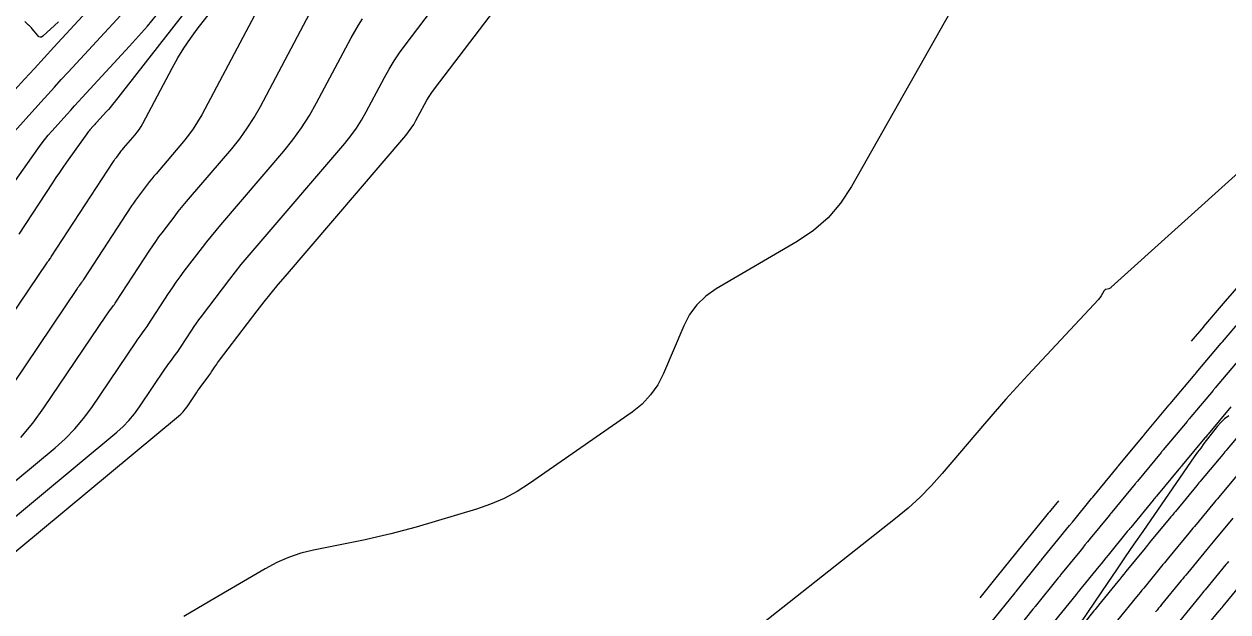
# Model space of a CAD drawing. Extents: x 1005228 to 1008882, y 1883389 to 1885754.
# Drawn here: x 1008004.6 to 1008153.4, y 1884660.1 to 1884732.7 of the extents above; entities that cross this region are included whole.
import ezdxf

# ---------------------------------------------------------------- set-up
doc = ezdxf.new("R2010")
doc.units = 0
for name, color, linetype in [('ATDIMS', 7, 'Continuous'), ('C-ANNO-NOTE', 7, 'Continuous'), ('S_BRIDGE', 7, 'Continuous'), ('TSOBSTACLE', 7, 'Continuous')]:
    doc.layers.add(name, color=color, linetype=linetype)

msp = doc.modelspace()

# ---------------------------------------------------------------- linework, layer by layer
at = {"layer": 'ATDIMS'}
for points in [[(1008165.87, 1884713.17), (1008163.51, 1884710.47), (1008163.38, 1884710.33), (1008161, 1884707.61), (1008160.6, 1884707.16), (1008160.2, 1884706.7), (1008159.8, 1884706.24), (1008159.4, 1884705.78), (1008156.93, 1884702.95), (1008156.9, 1884702.91), (1008153.66, 1884699.17), (1008153.63, 1884699.14), (1008153.09, 1884698.52), (1008153.09, 1884698.51), (1008150.4, 1884695.36), (1008150.39, 1884695.34), (1008148.87, 1884693.55)], [(1008154.99, 1884677.52), (1008152.47, 1884674.51), (1008152.3, 1884674.3), (1008152.12, 1884674.09), (1008151.95, 1884673.89), (1008151.78, 1884673.68), (1008149.28, 1884670.67), (1008149.1, 1884670.46), (1008148.93, 1884670.25), (1008148.76, 1884670.04), (1008148.58, 1884669.83), (1008146.1, 1884666.81), (1008145.93, 1884666.6), (1008145.75, 1884666.39), (1008145.58, 1884666.17), (1008145.4, 1884665.96), (1008143.02, 1884663.05), (1008142.8, 1884662.79), (1008142.58, 1884662.52), (1008142.36, 1884662.25), (1008142.14, 1884661.98), (1008139.78, 1884659.07)], [(1008132.47, 1884673.84), (1008131.52, 1884672.68), (1008131.36, 1884672.48), (1008131.2, 1884672.29), (1008131.04, 1884672.09), (1008130.88, 1884671.9), (1008128.05, 1884668.41), (1008128.04, 1884668.4), (1008124.91, 1884664.52), (1008124.9, 1884664.51), (1008122.77, 1884661.85)]]:
    msp.add_lwpolyline(points, dxfattribs=at)
at = {"layer": 'C-ANNO-NOTE'}
for points in [[(1008031.23, 1884742.89), (1008015.74, 1884723.04), (1008015.51, 1884722.76), (1008015.28, 1884722.48), (1008015.04, 1884722.21), (1008014.8, 1884721.94), (1008013.54, 1884720.57), (1008013.43, 1884720.46), (1008013.33, 1884720.34), (1008013.23, 1884720.23), (1008013.13, 1884720.12), (1008012.73, 1884719.67), (1008012.63, 1884719.55), (1008012.53, 1884719.44), (1008012.44, 1884719.32), (1008012.35, 1884719.2), (1008009.85, 1884715.67), (1008009.4, 1884715.04), (1008008.97, 1884714.41), (1008008.54, 1884713.77), (1008008.11, 1884713.13), (1008003.97, 1884706.78)], [(1008002.69, 1884718.65), (1008006.68, 1884723.11), (1008007.52, 1884724.04), (1008008.35, 1884724.96), (1008009.19, 1884725.88), (1008010.04, 1884726.8), (1008023.09, 1884740.94)], [(1008123.64, 1884742.25), (1008106.88, 1884712.66), (1008105.55, 1884710.63), (1008103.99, 1884708.82), (1008102.21, 1884707.23), (1008100.19, 1884705.88), (1008090.17, 1884700.02), (1008088.89, 1884699.13), (1008087.79, 1884698.07), (1008086.88, 1884696.85), (1008086.16, 1884695.46), (1008083.66, 1884689.58), (1008082.94, 1884688.18), (1008082.06, 1884686.92), (1008081, 1884685.8), (1008079.78, 1884684.81), (1008067.08, 1884675.97), (1008065.54, 1884674.99), (1008063.94, 1884674.13), (1008062.27, 1884673.41), (1008060.53, 1884672.82), (1008053.06, 1884670.6), (1008051.5, 1884670.16), (1008049.93, 1884669.75), (1008048.35, 1884669.37), (1008046.77, 1884669.03), (1008040.4, 1884667.74), (1008038.83, 1884667.35), (1008037.31, 1884666.84), (1008035.84, 1884666.21), (1008034.41, 1884665.45), (1008027.55, 1884661.42), (1008025.94, 1884660.48), (1008024.33, 1884659.53)], [(1007992.51, 1884681.16), (1008007.5, 1884703.34), (1008007.54, 1884703.39), (1008007.57, 1884703.45), (1008007.61, 1884703.5), (1008007.65, 1884703.55), (1008007.81, 1884703.76), (1008007.85, 1884703.82), (1008007.89, 1884703.87), (1008007.92, 1884703.92), (1008007.96, 1884703.98), (1008015.65, 1884715.75), (1008015.75, 1884715.9), (1008015.84, 1884716.04), (1008015.95, 1884716.18), (1008016.05, 1884716.32), (1008016.47, 1884716.88), (1008016.58, 1884717.01), (1008016.69, 1884717.15), (1008016.8, 1884717.29), (1008016.91, 1884717.42), (1008018.34, 1884719.08), (1008018.6, 1884719.41), (1008018.85, 1884719.75), (1008019.07, 1884720.1), (1008019.28, 1884720.47), (1008022.91, 1884727.32), (1008023.6, 1884728.57), (1008024.35, 1884729.78), (1008025.16, 1884730.96), (1008026.01, 1884732.11), (1008032.63, 1884740.59)], [(1007996.15, 1884665.81), (1008016.06, 1884682.34), (1008016.84, 1884683.04), (1008017.57, 1884683.78), (1008018.24, 1884684.58), (1008018.86, 1884685.43), (1008022.1, 1884690.22), (1008022.24, 1884690.44), (1008022.39, 1884690.65), (1008022.55, 1884690.86), (1008022.7, 1884691.07), (1008023.32, 1884691.91), (1008023.48, 1884692.12), (1008023.63, 1884692.33), (1008023.78, 1884692.55), (1008023.92, 1884692.77), (1008025.33, 1884694.93), (1008025.62, 1884695.36), (1008025.91, 1884695.78), (1008026.22, 1884696.2), (1008026.53, 1884696.62), (1008030.04, 1884701.23), (1008030.74, 1884702.13), (1008031.45, 1884703.02), (1008032.17, 1884703.9), (1008032.91, 1884704.77), (1008044.24, 1884718), (1008044.99, 1884718.93), (1008045.68, 1884719.89), (1008046.32, 1884720.89), (1008046.91, 1884721.92), (1008049.14, 1884726.14), (1008049.72, 1884727.18), (1008050.34, 1884728.19), (1008051, 1884729.18), (1008051.71, 1884730.14), (1008055.77, 1884735.46)], [(1008004.18, 1884681.66), (1008005.68, 1884683.44), (1008007.06, 1884685.34), (1008014.8, 1884696.78), (1008014.89, 1884696.92), (1008014.98, 1884697.05), (1008015.08, 1884697.18), (1008015.18, 1884697.31), (1008015.57, 1884697.84), (1008015.66, 1884697.97), (1008015.76, 1884698.1), (1008015.85, 1884698.24), (1008015.94, 1884698.37), (1008020.15, 1884704.82), (1008020.51, 1884705.36), (1008020.89, 1884705.9), (1008021.27, 1884706.44), (1008021.67, 1884706.96), (1008023.26, 1884709.05), (1008023.66, 1884709.57), (1008024.07, 1884710.09), (1008024.49, 1884710.59), (1008024.91, 1884711.1), (1008030.27, 1884717.35), (1008031.27, 1884718.58), (1008032.19, 1884719.87), (1008033.05, 1884721.2), (1008033.83, 1884722.58), (1008041.05, 1884736.22)], [(1007998.31, 1884663.23), (1008023.69, 1884684.3), (1008023.99, 1884684.56), (1008024.26, 1884684.85), (1008024.52, 1884685.15), (1008024.75, 1884685.47), (1008025.75, 1884686.94), (1008025.92, 1884687.2), (1008026.1, 1884687.45), (1008026.28, 1884687.7), (1008026.46, 1884687.95), (1008027.34, 1884689.14), (1008027.46, 1884689.29), (1008027.57, 1884689.45), (1008027.68, 1884689.61), (1008027.78, 1884689.77), (1008028.2, 1884690.41), (1008028.31, 1884690.57), (1008028.42, 1884690.73), (1008028.53, 1884690.88), (1008028.65, 1884691.04), (1008033.43, 1884697.32), (1008034.28, 1884698.41), (1008035.14, 1884699.49), (1008036.01, 1884700.56), (1008036.9, 1884701.61), (1008051.78, 1884718.98), (1008052.14, 1884719.42), (1008052.47, 1884719.87), (1008052.77, 1884720.35), (1008053.05, 1884720.84), (1008054.1, 1884722.83), (1008054.38, 1884723.33), (1008054.67, 1884723.81), (1008054.99, 1884724.28), (1008055.32, 1884724.73), (1008062.76, 1884734.46)], [(1008000.93, 1884709.79), (1008006.3, 1884717.35), (1008006.71, 1884717.91), (1008007.14, 1884718.46), (1008007.58, 1884719), (1008008.04, 1884719.53), (1008009.91, 1884721.61), (1008010.37, 1884722.13), (1008010.84, 1884722.65), (1008011.31, 1884723.17), (1008011.79, 1884723.68), (1008017.63, 1884730.01), (1008018.75, 1884731.25), (1008019.84, 1884732.51), (1008020.91, 1884733.79)], [(1007993.34, 1884667.86), (1008008.43, 1884680.38), (1008009.69, 1884681.51), (1008010.87, 1884682.72), (1008011.96, 1884684.01), (1008012.96, 1884685.38), (1008018.45, 1884693.5), (1008018.57, 1884693.68), (1008018.69, 1884693.85), (1008018.81, 1884694.02), (1008018.94, 1884694.19), (1008019.45, 1884694.87), (1008019.57, 1884695.05), (1008019.69, 1884695.22), (1008019.81, 1884695.39), (1008019.93, 1884695.57), (1008022.46, 1884699.45), (1008022.93, 1884700.15), (1008023.41, 1884700.84), (1008023.9, 1884701.52), (1008024.4, 1884702.2), (1008026.65, 1884705.14), (1008027.2, 1884705.85), (1008027.76, 1884706.55), (1008028.33, 1884707.25), (1008028.91, 1884707.93), (1008036.7, 1884717.03), (1008037.84, 1884718.44), (1008038.9, 1884719.91), (1008039.88, 1884721.43), (1008040.77, 1884723.01), (1008045.02, 1884731.05), (1008045.47, 1884731.84), (1008045.94, 1884732.62), (1008046.45, 1884733.38)], [(1008155.15, 1884714.78), (1008139.01, 1884700.22), (1008138.94, 1884700.16), (1008138.87, 1884700.12), (1008138.79, 1884700.08), (1008138.7, 1884700.05), (1008138.35, 1884699.96), (1008138.27, 1884699.93), (1008138.2, 1884699.88), (1008138.14, 1884699.82), (1008138.09, 1884699.75), (1008137.75, 1884699.18), (1008137.68, 1884699.06), (1008137.6, 1884698.94), (1008137.51, 1884698.83), (1008137.42, 1884698.73), (1008128.69, 1884689.36), (1008127.32, 1884687.88), (1008125.98, 1884686.38), (1008124.65, 1884684.87), (1008123.33, 1884683.34), (1008118.11, 1884677.21), (1008116.77, 1884675.72), (1008115.37, 1884674.29), (1008113.89, 1884672.94), (1008112.34, 1884671.65), (1008090.96, 1884654.75)], [(1008153.53, 1884684.34), (1008153.01, 1884683.96), (1008152.53, 1884683.51), (1008152.1, 1884683.01), (1008150.46, 1884680.9), (1008150.06, 1884680.36), (1008149.66, 1884679.83), (1008149.27, 1884679.28), (1008148.89, 1884678.74), (1008142.89, 1884670.04), (1008141.81, 1884668.47), (1008140.73, 1884666.9), (1008139.65, 1884665.32), (1008138.58, 1884663.74), (1008132.79, 1884655.18)]]:
    msp.add_lwpolyline(points, dxfattribs=at)
at = {"layer": 'S_BRIDGE'}
for points in [[(1008037.07, 1884741.39), (1008026.56, 1884721.53), (1008026.06, 1884720.65), (1008025.52, 1884719.81), (1008024.93, 1884719), (1008024.3, 1884718.22), (1008020.91, 1884714.26), (1008020.64, 1884713.94), (1008020.38, 1884713.62), (1008020.12, 1884713.29), (1008019.87, 1884712.96), (1008018.86, 1884711.64), (1008018.61, 1884711.31), (1008018.37, 1884710.97), (1008018.13, 1884710.63), (1008017.9, 1884710.28), (1008011.95, 1884701.18), (1008011.89, 1884701.08), (1008011.82, 1884700.99), (1008011.76, 1884700.89), (1008011.69, 1884700.8), (1008011.41, 1884700.43), (1008011.35, 1884700.34), (1008011.28, 1884700.25), (1008011.21, 1884700.15), (1008011.15, 1884700.06), (1007999.95, 1884683.49)], [(1008003.47, 1884724.61), (1008004.66, 1884725.94), (1008005.87, 1884727.27), (1008007.07, 1884728.59), (1008008.28, 1884729.91), (1008014.34, 1884736.47)], [(1008008.84, 1884733.03), (1008006.93, 1884731.27), (1008006.76, 1884731.15), (1008006.6, 1884731.12), (1008006.44, 1884731.18), (1008006.29, 1884731.32), (1008005.61, 1884732.16), (1008005.5, 1884732.29), (1008005.39, 1884732.4), (1008005.28, 1884732.52), (1008005.16, 1884732.63), (1008004.68, 1884733.05)]]:
    msp.add_lwpolyline(points, dxfattribs=at)
at = {"layer": 'TSOBSTACLE'}
for points in [[(1008124.12, 1884658.74), (1008127.11, 1884662.47), (1008127.14, 1884662.52), (1008127.18, 1884662.56), (1008127.22, 1884662.61), (1008127.25, 1884662.65), (1008130.25, 1884666.36), (1008130.29, 1884666.41), (1008130.32, 1884666.45), (1008130.36, 1884666.5), (1008130.4, 1884666.54), (1008132.76, 1884669.45), (1008133.12, 1884669.89), (1008133.48, 1884670.33), (1008133.84, 1884670.77), (1008134.2, 1884671.21), (1008136.58, 1884674.12), (1008136.61, 1884674.16), (1008136.65, 1884674.2), (1008136.68, 1884674.25), (1008136.71, 1884674.29), (1008139.76, 1884677.99), (1008139.79, 1884678.02), (1008139.83, 1884678.06), (1008139.86, 1884678.1), (1008139.89, 1884678.14), (1008142.96, 1884681.84), (1008142.99, 1884681.88), (1008143.02, 1884681.91), (1008143.05, 1884681.95), (1008143.08, 1884681.99), (1008146.16, 1884685.68), (1008146.19, 1884685.72), (1008146.22, 1884685.75), (1008146.25, 1884685.79), (1008146.28, 1884685.82), (1008149.38, 1884689.5), (1008149.41, 1884689.54), (1008149.44, 1884689.58), (1008149.47, 1884689.61), (1008149.5, 1884689.65), (1008152.61, 1884693.32), (1008152.64, 1884693.36), (1008152.67, 1884693.39), (1008152.7, 1884693.43), (1008152.74, 1884693.47), (1008155.36, 1884696.54)], [(1008154.83, 1884691.3), (1008151.85, 1884687.78), (1008151.78, 1884687.7), (1008151.72, 1884687.62), (1008151.65, 1884687.54), (1008151.59, 1884687.47), (1008148.63, 1884683.95), (1008148.57, 1884683.87), (1008148.5, 1884683.8), (1008148.44, 1884683.72), (1008148.37, 1884683.64), (1008145.43, 1884680.12), (1008145.36, 1884680.04), (1008145.29, 1884679.96), (1008145.23, 1884679.88), (1008145.16, 1884679.8), (1008142.24, 1884676.27), (1008142.17, 1884676.19), (1008142.1, 1884676.11), (1008142.03, 1884676.03), (1008141.97, 1884675.95), (1008139.06, 1884672.42), (1008138.99, 1884672.33), (1008138.92, 1884672.25), (1008138.85, 1884672.17), (1008138.78, 1884672.08), (1008136.4, 1884669.17), (1008136.08, 1884668.78), (1008135.75, 1884668.38), (1008135.43, 1884667.98), (1008135.11, 1884667.58), (1008132.74, 1884664.67), (1008132.67, 1884664.59), (1008132.6, 1884664.5), (1008132.53, 1884664.41), (1008132.46, 1884664.32), (1008129.6, 1884660.78), (1008129.53, 1884660.69), (1008129.46, 1884660.61), (1008129.39, 1884660.52), (1008129.32, 1884660.43), (1008126.46, 1884656.88)], [(1008153.79, 1884685.43), (1008150.98, 1884682.08), (1008150.88, 1884681.96), (1008150.78, 1884681.84), (1008150.68, 1884681.72), (1008150.58, 1884681.6), (1008147.78, 1884678.25), (1008147.67, 1884678.13), (1008147.57, 1884678), (1008147.47, 1884677.88), (1008147.37, 1884677.76), (1008144.58, 1884674.4), (1008144.48, 1884674.28), (1008144.38, 1884674.15), (1008144.28, 1884674.03), (1008144.17, 1884673.91), (1008141.41, 1884670.55), (1008141.3, 1884670.42), (1008141.2, 1884670.3), (1008141.09, 1884670.17), (1008140.99, 1884670.04), (1008138.61, 1884667.13), (1008138.32, 1884666.78), (1008138.03, 1884666.42), (1008137.74, 1884666.07), (1008137.45, 1884665.71), (1008135.09, 1884662.8), (1008134.98, 1884662.67), (1008134.88, 1884662.54), (1008134.77, 1884662.41), (1008134.66, 1884662.28), (1008131.94, 1884658.91)], [(1008156, 1884683.39), (1008153.33, 1884680.21), (1008153.19, 1884680.05), (1008153.05, 1884679.89), (1008152.92, 1884679.72), (1008152.78, 1884679.56), (1008150.12, 1884676.38), (1008149.99, 1884676.21), (1008149.85, 1884676.05), (1008149.71, 1884675.88), (1008149.57, 1884675.72), (1008146.93, 1884672.53), (1008146.79, 1884672.37), (1008146.65, 1884672.2), (1008146.52, 1884672.03), (1008146.38, 1884671.87), (1008143.75, 1884668.68), (1008143.61, 1884668.51), (1008143.47, 1884668.34), (1008143.34, 1884668.17), (1008143.2, 1884668), (1008140.82, 1884665.09), (1008140.56, 1884664.78), (1008140.31, 1884664.47), (1008140.05, 1884664.16), (1008139.8, 1884663.85), (1008137.43, 1884660.93), (1008137.29, 1884660.76), (1008137.15, 1884660.59), (1008137.01, 1884660.42), (1008136.87, 1884660.24), (1008134.29, 1884657.04)], [(1008154.02, 1884671.68), (1008151.59, 1884668.75), (1008151.4, 1884668.52), (1008151.21, 1884668.29), (1008151.02, 1884668.06), (1008150.83, 1884667.83), (1008148.41, 1884664.89), (1008148.22, 1884664.66), (1008148.03, 1884664.43), (1008147.84, 1884664.2), (1008147.65, 1884663.97), (1008145.23, 1884661.01), (1008145.04, 1884660.79), (1008144.86, 1884660.56), (1008144.67, 1884660.33), (1008144.49, 1884660.11)], [(1008153.48, 1884666.34), (1008153.33, 1884666.15), (1008153.17, 1884665.96), (1008150.61, 1884662.85), (1008150.46, 1884662.66), (1008150.3, 1884662.48), (1008150.15, 1884662.29), (1008150, 1884662.1), (1008147.44, 1884658.98)], [(1008149.64, 1884656.94), (1008152.34, 1884660.23), (1008152.46, 1884660.38), (1008152.58, 1884660.52), (1008152.7, 1884660.67), (1008152.82, 1884660.81), (1008155.52, 1884664.09)]]:
    msp.add_lwpolyline(points, dxfattribs=at)

doc.saveas('drawing.dxf')
